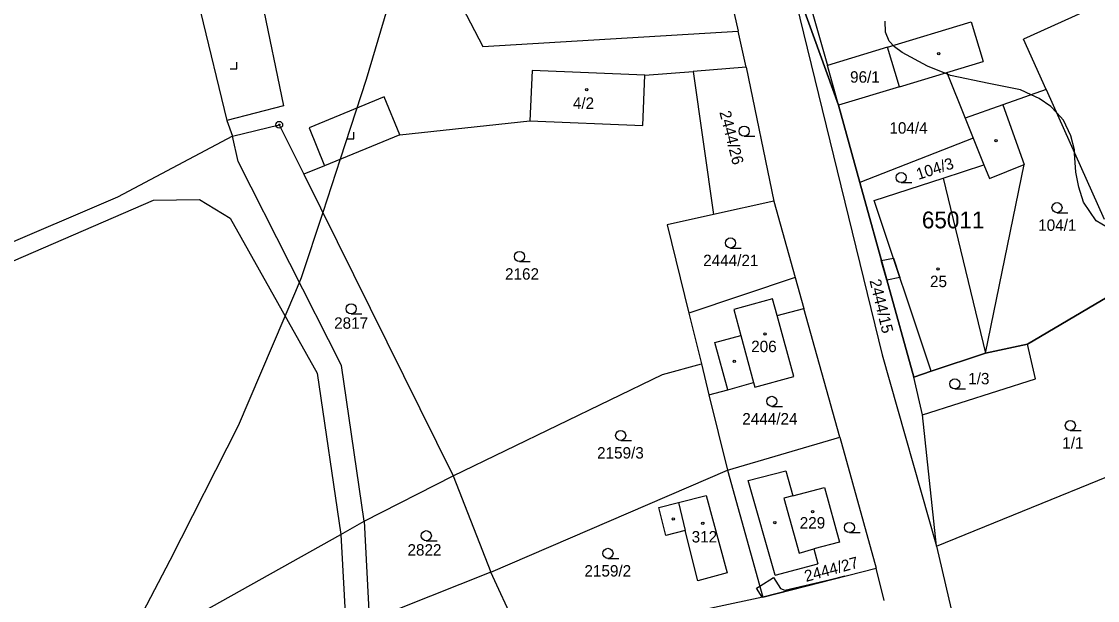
# Model space of a CAD drawing. Extents: x -546762 to -540209, y -1046851 to -1035694.
# Drawn here: x -542691.5 to -542531.4, y -1037963.1 to -1037876.9 of the extents above; entities that cross this region are included whole.
import ezdxf

# ---------------------------------------------------------------- set-up
doc = ezdxf.new("R2010")
doc.units = 0
for name, color, linetype in [('Vrstva 1', 7, 'Continuous'), ('Vrstva 13', 7, 'Continuous'), ('Vrstva 18', 7, 'Continuous'), ('Vrstva 19', 7, 'Continuous'), ('Vrstva 24', 7, 'Continuous'), ('Vrstva 25', 7, 'Continuous'), ('Vrstva 3', 7, 'Continuous'), ('Vrstva 30', 7, 'Continuous'), ('Vrstva 37', 7, 'Continuous'), ('Vrstva 4', 7, 'Continuous'), ('Vrstva 52', 7, 'Continuous'), ('Vrstva 53', 7, 'Continuous')]:
    doc.layers.add(name, color=color, linetype=linetype)

msp = doc.modelspace()

# ---------------------------------------------------------------- linework, layer by layer
at = {"layer": 'Vrstva 1'}
for p, q in [((-542533.77, -1037875.58), (-542542.42, -1037879.51)), ((-542646.38, -1037898.36), (-542649.48, -1037899.64)), ((-542627.28, -1037944.52), (-542596.12, -1037929.46)), ((-542621.64, -1037958.85), (-542586.47, -1037943.67)), ((-542616.44, -1037970.11), (-542621.64, -1037958.85))]:
    msp.add_line(p, q, dxfattribs=at)
for points in [[(-542588.84, -1037860.78), (-542584.89, -1037878.34)], [(-542577, -1037864.48), (-542571.58, -1037883.42)], [(-542577.95, -1037867.2), (-542563.48, -1037926.53)], [(-542629.55, -1037867.71), (-542622.87, -1037880.61)], [(-542664.87, -1037875.44), (-542660.91, -1037891.61)], [(-542622.87, -1037880.61), (-542584.89, -1037878.34)], [(-542583.68, -1037883.7), (-542584.89, -1037878.34)], [(-542539.06, -1037887.01), (-542542.42, -1037879.51)], [(-542562.67, -1037880.72), (-542571.58, -1037883.42)], [(-542560.88, -1037886.62), (-542562.67, -1037880.72)], [(-542569.95, -1037889.37), (-542571.58, -1037883.42)], [(-542615.52, -1037884.18), (-542615.84, -1037891.68)], [(-542598.74, -1037884.89), (-542615.52, -1037884.18)], [(-542599.05, -1037892.39), (-542598.74, -1037884.89)], [(-542598.74, -1037884.89), (-542591.59, -1037884.33)], [(-542583.68, -1037883.7), (-542591.59, -1037884.33)], [(-542591.59, -1037884.33), (-542588.53, -1037905.64)], [(-542583.68, -1037883.7), (-542579.57, -1037903.64)], [(-542560.88, -1037886.62), (-542553.83, -1037884.48)], [(-542553.83, -1037884.48), (-542551.11, -1037891.27)], [(-542560.88, -1037886.62), (-542569.95, -1037889.37)], [(-542539.06, -1037887.01), (-542545.52, -1037889.28)], [(-542539.06, -1037887.01), (-542530.43, -1037906.3)], [(-542545.52, -1037889.28), (-542551.11, -1037891.27)], [(-542545.52, -1037889.28), (-542542.35, -1037898.18)], [(-542551.11, -1037891.27), (-542549.9, -1037894.28)], [(-542660.91, -1037891.61), (-542660.1, -1037893.94)], [(-542660.1, -1037893.94), (-542653.13, -1037892.26)], [(-542653.13, -1037892.26), (-542649.48, -1037899.64)], [(-542635.19, -1037893.75), (-542615.84, -1037891.68)], [(-542615.84, -1037891.68), (-542599.05, -1037892.39)], [(-542660.1, -1037893.94), (-542677.21, -1037903.06)], [(-542659.24, -1037897.75), (-542660.1, -1037893.94)], [(-542635.19, -1037893.75), (-542646.38, -1037898.36)], [(-542549.9, -1037894.28), (-542566.8, -1037900.84)], [(-542549.9, -1037894.28), (-542548.32, -1037898.23)], [(-542643.87, -1037928.12), (-542659.24, -1037897.75)], [(-542554.4, -1037900.22), (-542548.32, -1037898.23)], [(-542548.09, -1037926.26), (-542542.35, -1037898.18)], [(-542649.48, -1037899.64), (-542627.28, -1037944.52)], [(-542564.65, -1037903.56), (-542554.4, -1037900.22)], [(-542756.33, -1037940.11), (-542671.84, -1037903.51)], [(-542677.21, -1037903.06), (-542714.16, -1037918.86)], [(-542671.84, -1037903.51), (-542665, -1037903.39)], [(-542665, -1037903.39), (-542660.43, -1037906.19)], [(-542579.57, -1037903.64), (-542588.53, -1037905.64)], [(-542579.57, -1037903.64), (-542576.4, -1037914.99)], [(-542556.18, -1037928.93), (-542564.65, -1037903.56)], [(-542588.53, -1037905.64), (-542595.43, -1037907.17)], [(-542660.43, -1037906.19), (-542647.47, -1037929.26)], [(-542595.43, -1037907.17), (-542592.21, -1037920.3)], [(-542576.4, -1037914.99), (-542592.21, -1037920.3)], [(-542576.4, -1037914.99), (-542575.11, -1037919.59)], [(-542592.21, -1037920.3), (-542590.35, -1037927.86)], [(-542579.08, -1037920.66), (-542575.11, -1037919.59)], [(-542569.76, -1037938.74), (-542575.11, -1037919.59)], [(-542576.6, -1037929.75), (-542579.08, -1037920.66)], [(-542540.64, -1037930.09), (-542541.85, -1037924.91)], [(-542563.48, -1037926.53), (-542555.36, -1037955.01)], [(-542640.5, -1037951.28), (-542643.87, -1037928.12)], [(-542596.12, -1037929.46), (-542590.35, -1037927.86)], [(-542590.35, -1037927.86), (-542589.22, -1037932.46)], [(-542647.47, -1037929.26), (-542643.98, -1037953.23)], [(-542582.39, -1037931.31), (-542576.6, -1037929.75)], [(-542557.48, -1037935.46), (-542558.77, -1037929.82)], [(-542586.43, -1037931.7), (-542582.57, -1037930.65)], [(-542582.57, -1037930.65), (-542582.39, -1037931.31)], [(-542557.48, -1037935.46), (-542540.64, -1037930.09)], [(-542589.22, -1037932.46), (-542586.43, -1037931.7)], [(-542589.22, -1037932.46), (-542586.47, -1037943.67)], [(-542555.36, -1037955.01), (-542557.48, -1037935.46)], [(-542586.47, -1037943.67), (-542569.76, -1037938.74)], [(-542569.76, -1037938.74), (-542564.36, -1037958.24)], [(-542555.36, -1037955.01), (-542515.67, -1037938.83)], [(-542586.47, -1037943.67), (-542581.22, -1037962.56)], [(-542583.4, -1037945.22), (-542577.77, -1037943.76)], [(-542577.77, -1037943.76), (-542576.76, -1037947.51)], [(-542640.5, -1037951.28), (-542627.28, -1037944.52)], [(-542627.28, -1037944.52), (-542621.64, -1037958.85)], [(-542579.39, -1037959.29), (-542583.4, -1037945.22)], [(-542593.75, -1037948.5), (-542589.62, -1037947.47)], [(-542589.62, -1037947.47), (-542586.51, -1037958.97)], [(-542576.76, -1037947.51), (-542572.04, -1037946.24)], [(-542572.04, -1037946.24), (-542569.79, -1037954.37)], [(-542596.68, -1037949.23), (-542593.75, -1037948.5)], [(-542595.64, -1037953.38), (-542596.68, -1037949.23)], [(-542643.98, -1037953.23), (-542640.5, -1037951.28)], [(-542640.5, -1037951.28), (-542639.73, -1037966.55)], [(-542806.7, -1038044.32), (-542643.98, -1037953.23)], [(-542643.98, -1037953.23), (-542643.24, -1037966.79)], [(-542592.74, -1037952.66), (-542595.64, -1037953.38)], [(-542590.86, -1037960.14), (-542592.74, -1037952.66)], [(-542569.79, -1037954.37), (-542573.6, -1037955.41)], [(-542573.6, -1037955.41), (-542573, -1037957.6)], [(-542555.36, -1037955.01), (-542546.49, -1037993.16)], [(-542581.22, -1037962.56), (-542564.36, -1037958.24)], [(-542579.39, -1037959.29), (-542573, -1037957.6)], [(-542563.18, -1037963.1), (-542564.36, -1037958.24)], [(-542621.64, -1037958.85), (-542635.24, -1037964.26)], [(-542586.51, -1037958.97), (-542590.86, -1037960.14)], [(-542581.22, -1037962.56), (-542616.44, -1037970.11)]]:
    msp.add_lwpolyline(points, dxfattribs=at)
at = {"layer": 'Vrstva 13'}
msp.add_line((-542558.77, -1037929.82), (-542566.8, -1037900.84), dxfattribs=at)
msp.add_line((-542558.77, -1037929.82), (-542566.8, -1037900.84), dxfattribs=at)
for points in [[(-542577.95, -1037867.2), (-542569.95, -1037889.37)], [(-542577.95, -1037867.2), (-542569.95, -1037889.37)], [(-542566.8, -1037900.84), (-542569.95, -1037889.37)], [(-542566.8, -1037900.84), (-542569.95, -1037889.37)], [(-542530.81, -1037918.42), (-542541.85, -1037924.91)], [(-542530.81, -1037918.42), (-542541.85, -1037924.91)], [(-542541.85, -1037924.91), (-542548.09, -1037926.26)], [(-542541.85, -1037924.91), (-542548.09, -1037926.26)], [(-542548.09, -1037926.26), (-542556.18, -1037928.93)], [(-542548.09, -1037926.26), (-542556.18, -1037928.93)], [(-542558.77, -1037929.82), (-542556.18, -1037928.93)], [(-542558.77, -1037929.82), (-542556.18, -1037928.93)]]:
    msp.add_lwpolyline(points, dxfattribs=at)
at = {"layer": 'Vrstva 24'}
for radius in [0.5, 0.1]:
    msp.add_circle((-542653.13, -1037892.26), radius, dxfattribs=at)
at = {"layer": 'Vrstva 25'}
for p, q in [((-542583.98, -1037893.97), (-542582.38, -1037893.97)), ((-542560.62, -1037900.88), (-542559.02, -1037900.88)), ((-542537.45, -1037905.35), (-542535.85, -1037905.35)), ((-542586.01, -1037910.61), (-542584.41, -1037910.61)), ((-542617.4, -1037912.62), (-542615.8, -1037912.62)), ((-542642.44, -1037920.42), (-542640.84, -1037920.42)), ((-542552.64, -1037931.59), (-542551.04, -1037931.59)), ((-542579.88, -1037934.18), (-542578.28, -1037934.18)), ((-542535.47, -1037937.77), (-542533.87, -1037937.77)), ((-542602.35, -1037939.25), (-542600.75, -1037939.25)), ((-542568.33, -1037952.96), (-542566.73, -1037952.96)), ((-542631.26, -1037954.18), (-542629.66, -1037954.18)), ((-542604.24, -1037956.81), (-542602.64, -1037956.81))]:
    msp.add_line(p, q, dxfattribs=at)
for points in [[(-542660.45, -1037883.96), (-542659.45, -1037883.96), (-542659.45, -1037882.96)], [(-542643.04, -1037894.35), (-542642.04, -1037894.35), (-542642.04, -1037893.35)]]:
    msp.add_lwpolyline(points, dxfattribs=at)
for centre, radius in [((-542555.03, -1037881.67), 0.175), ((-542607.4, -1037887.03), 0.175), ((-542583.98, -1037893.22), 0.75), ((-542546.52, -1037894.64), 0.175), ((-542560.62, -1037900.13), 0.75), ((-542537.45, -1037904.6), 0.75), ((-542586.01, -1037909.86), 0.75), ((-542617.4, -1037911.87), 0.75), ((-542555.14, -1037913.73), 0.175), ((-542642.44, -1037919.67), 0.75), ((-542580.87, -1037923.4), 0.175), ((-542585.46, -1037927.47), 0.175), ((-542552.64, -1037930.84), 0.75), ((-542579.88, -1037933.43), 0.75), ((-542535.47, -1037937.02), 0.75), ((-542602.35, -1037938.5), 0.75), ((-542594.54, -1037950.93), 0.175), ((-542573.81, -1037949.83), 0.175), ((-542590.13, -1037951.6), 0.175), ((-542579.42, -1037951.51), 0.175), ((-542568.33, -1037952.21), 0.75), ((-542631.26, -1037953.43), 0.75), ((-542604.24, -1037956.06), 0.75)]:
    msp.add_circle(centre, radius, dxfattribs=at)
at = {"layer": 'Vrstva 3'}
for points in [[(-542615.52, -1037884.18), (-542615.84, -1037891.68)], [(-542598.74, -1037884.89), (-542615.52, -1037884.18)], [(-542599.05, -1037892.39), (-542598.74, -1037884.89)], [(-542615.84, -1037891.68), (-542599.05, -1037892.39)], [(-542564.65, -1037903.56), (-542554.4, -1037900.22)], [(-542554.4, -1037900.22), (-542548.09, -1037926.26)], [(-542556.18, -1037928.93), (-542564.65, -1037903.56)], [(-542579.75, -1037918.19), (-542585.54, -1037919.75)], [(-542579.08, -1037920.66), (-542579.75, -1037918.19)], [(-542585.54, -1037919.75), (-542584.49, -1037923.61)], [(-542576.6, -1037929.75), (-542579.08, -1037920.66)], [(-542584.49, -1037923.61), (-542582.57, -1037930.65)], [(-542548.09, -1037926.26), (-542556.18, -1037928.93)], [(-542582.39, -1037931.31), (-542576.6, -1037929.75)], [(-542582.57, -1037930.65), (-542582.39, -1037931.31)], [(-542593.75, -1037948.5), (-542589.62, -1037947.47)], [(-542589.62, -1037947.47), (-542586.51, -1037958.97)], [(-542576.76, -1037947.51), (-542578.07, -1037947.86)], [(-542576.76, -1037947.51), (-542572.04, -1037946.24)], [(-542572.04, -1037946.24), (-542569.79, -1037954.37)], [(-542593.75, -1037948.5), (-542592.74, -1037952.66)], [(-542578.07, -1037947.86), (-542575.82, -1037956.02)], [(-542590.86, -1037960.14), (-542592.74, -1037952.66)], [(-542575.82, -1037956.02), (-542573.6, -1037955.41)], [(-542569.79, -1037954.37), (-542573.6, -1037955.41)], [(-542586.51, -1037958.97), (-542590.86, -1037960.14)]]:
    msp.add_lwpolyline(points, dxfattribs=at)
at = {"layer": 'Vrstva 30'}
for points in [[(-542562.77, -1037915.38), (-542563.58, -1037912.48), (-542561.79, -1037912.13), (-542560.83, -1037915), (-542562.77, -1037915.38)], [(-542579.62, -1037959.65), (-542578.59, -1037961.29), (-542577.92, -1037961.54), (-542569.02, -1037959.43), (-542581.22, -1037962.56), (-542581.32, -1037962.58), (-542582.16, -1037961.25), (-542581.67, -1037960.94), (-542579.62, -1037959.65)]]:
    msp.add_lwpolyline(points, dxfattribs=at)
at = {"layer": 'Vrstva 37'}
for centre in [(-542607.4, -1037887.03), (-542555.14, -1037913.73), (-542580.87, -1037923.4), (-542573.81, -1037949.83), (-542590.13, -1037951.6)]:
    msp.add_circle(centre, 0.175, dxfattribs=at)
at = {"layer": 'Vrstva 4'}
msp.add_line((-542652.49, -1037889.44), (-542660.91, -1037891.61), dxfattribs=at)
for points in [[(-542655.71, -1037873.87), (-542652.49, -1037889.44)], [(-542562.67, -1037880.72), (-542550.24, -1037876.95)], [(-542550.24, -1037876.95), (-542548.45, -1037882.85)], [(-542553.83, -1037884.48), (-542548.45, -1037882.85)], [(-542637.51, -1037888.11), (-542648.7, -1037892.72)], [(-542635.19, -1037893.75), (-542637.51, -1037888.11)], [(-542648.7, -1037892.72), (-542646.38, -1037898.36)], [(-542548.32, -1037898.23), (-542547.51, -1037900.25)], [(-542547.51, -1037900.25), (-542542.35, -1037898.18)], [(-542554.4, -1037900.22), (-542548.09, -1037926.26)], [(-542579.75, -1037918.19), (-542585.54, -1037919.75)], [(-542579.08, -1037920.66), (-542579.75, -1037918.19)], [(-542585.54, -1037919.75), (-542584.49, -1037923.61)], [(-542588.35, -1037924.66), (-542584.49, -1037923.61)], [(-542586.43, -1037931.7), (-542588.35, -1037924.66)], [(-542584.49, -1037923.61), (-542582.57, -1037930.65)], [(-542576.76, -1037947.51), (-542578.07, -1037947.86)], [(-542593.75, -1037948.5), (-542592.74, -1037952.66)], [(-542578.07, -1037947.86), (-542575.82, -1037956.02)], [(-542575.82, -1037956.02), (-542573.6, -1037955.41)]]:
    msp.add_lwpolyline(points, dxfattribs=at)
at = {"layer": 'Vrstva 52'}
for points in [[(-542601.46, -1037748.27), (-542596.98, -1037763.7), (-542593.26, -1037792.17), (-542590.98, -1037809.65), (-542589.14, -1037820.14), (-542585.91, -1037833.67), (-542577.95, -1037867.2), (-542569.95, -1037889.37), (-542566.8, -1037900.84), (-542558.77, -1037929.82), (-542556.18, -1037928.93), (-542548.09, -1037926.26), (-542541.85, -1037924.91), (-542530.81, -1037918.42), (-542526.79, -1037916.06), (-542515.16, -1037909.46), (-542501.55, -1037898.12), (-542500.47, -1037897.22), (-542435.31, -1037846.35), (-542406.3, -1037819.52)], [(-542508.47, -1037903.88), (-542515.16, -1037909.46), (-542526.79, -1037916.06), (-542530.81, -1037918.42), (-542541.85, -1037924.91), (-542548.09, -1037926.26), (-542556.18, -1037928.93), (-542558.77, -1037929.82), (-542566.8, -1037900.84), (-542569.95, -1037889.37), (-542577.95, -1037867.2), (-542585.91, -1037833.67), (-542589.14, -1037820.14), (-542590.98, -1037809.65), (-542593.26, -1037792.17), (-542596.98, -1037763.7), (-542597.71, -1037761.19)], [(-542613.37, -1037797.96), (-542621.99, -1037825.42), (-542626.98, -1037841.26), (-542629.47, -1037849.17), (-542631.93, -1037857.52), (-542640.19, -1037885.52), (-542644.08, -1037897.41), (-542646.67, -1037905.33), (-542649.86, -1037915.07), (-542650.72, -1037917.07), (-542659.26, -1037937.07), (-542669.41, -1037957.1), (-542676.91, -1037971.47), (-542678.23, -1037973.99), (-542686.59, -1037986.99), (-542696.41, -1038002.06), (-542705.82, -1038014.62), (-542718.22, -1038029.26), (-542726.13, -1038038.38)], [(-542529.96, -1037907.56), (-542531.62, -1037906.56), (-542533.52, -1037903.79), (-542534.21, -1037901.57), (-542534.63, -1037899.3), (-542534.83, -1037896.47), (-542534.86, -1037896.01), (-542535.38, -1037893.9), (-542536.49, -1037891.59), (-542537.49, -1037890.51), (-542538.39, -1037889.55), (-542540.11, -1037888.34), (-542541.31, -1037887.8), (-542542.88, -1037887.09), (-542547.6, -1037886.12), (-542553.29, -1037884.91), (-542553.73, -1037884.73), (-542554.13, -1037884.57), (-542556.71, -1037883.53), (-542560.46, -1037881.49), (-542561.64, -1037880.65), (-542562.43, -1037879.81), (-542562.94, -1037878.47), (-542563.03, -1037876.85)]]:
    msp.add_lwpolyline(points, dxfattribs=at)

# ---------------------------------------------------------------- texts
at = {"layer": 'Vrstva 18'}
for s, p in [('96/1', (-542568.23, -1037886)), ('104/4', (-542562.38, -1037893.59)), ('104/1', (-542540.25, -1037908.05)), ('2444/21', (-542590.08, -1037913.31)), ('2162', (-542619.55, -1037915.32)), ('2817', (-542644.97, -1037922.63)), ('1/3', (-542550.66, -1037930.9)), ('2444/24', (-542584.26, -1037936.88)), ('1/1', (-542536.67, -1037940.47)), ('2159/3', (-542605.86, -1037941.95)), ('2822', (-542634.06, -1037956.39)), ('2159/2', (-542607.74, -1037959.51))]:
    msp.add_text(s, height=1.7, dxfattribs=at).set_placement(p)
for s, rotation, p in [('2444/26', 284.2979, (-542587.68, -1037890.39)), ('104/3', 18.0272, (-542558.07, -1037900.48)), ('2444/15', 283.6666, (-542565.35, -1037915.46)), ('2444/27', 15.2947, (-542574.76, -1037960.32))]:
    msp.add_text(s, height=1.7, rotation=rotation, dxfattribs=at).set_placement(p)
at = {"layer": 'Vrstva 19'}
for s, p in [('4/2', (-542609.46, -1037889.9)), ('25', (-542556.34, -1037916.43)), ('206', (-542582.94, -1037926.11)), ('229', (-542575.72, -1037952.36)), ('312', (-542591.79, -1037954.44))]:
    msp.add_text(s, height=1.7, dxfattribs=at).set_placement(p)
at = {"layer": 'Vrstva 53'}
msp.add_text('65011', height=2.5, dxfattribs=at).set_placement((-542557.55, -1037907.68))

doc.saveas('drawing.dxf')
